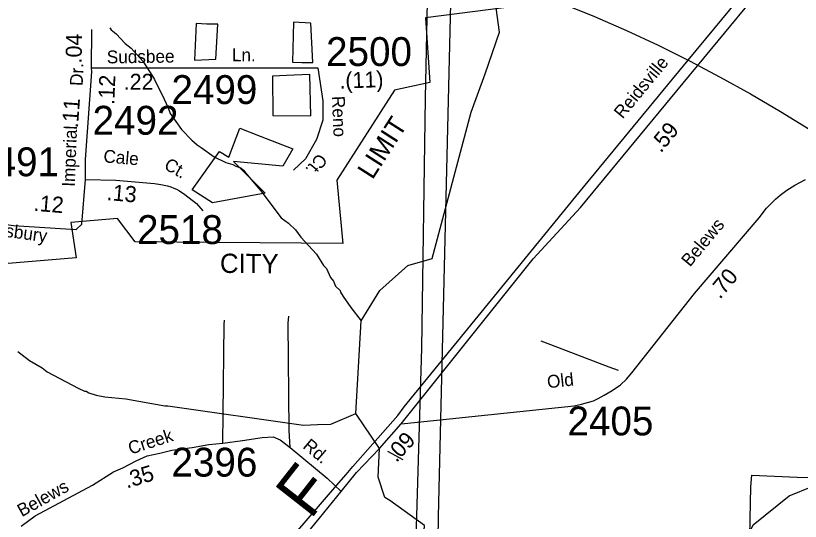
# Model space of a CAD drawing. Extents: x 1551653 to 1702041, y 811336 to 920032.
# Drawn here: x 1655333 to 1659345, y 872002 to 874589 of the extents above; entities that cross this region are included whole.
import ezdxf

# ---------------------------------------------------------------- set-up
doc = ezdxf.new("R2010")
doc.units = 0
for name, color, linetype in [('Old_Level_11', 7, 'Continuous'), ('Old_Level_17', 7, 'Continuous'), ('Old_Level_19', 7, 'Continuous'), ('Old_Level_22', 7, 'Continuous'), ('Old_Level_28', 7, 'Continuous'), ('Old_Level_3', 7, 'Continuous'), ('Old_Level_31', 7, 'Continuous'), ('Old_Level_32', 7, 'Continuous'), ('Old_Level_35', 7, 'Continuous'), ('Old_Level_48', 7, 'Continuous'), ('Old_Level_49', 7, 'Continuous'), ('Old_Level_50', 7, 'Continuous'), ('Old_Level_56', 7, 'Continuous'), ('Old_Level_59', 7, 'Continuous'), ('Old_Level_6', 7, 'Continuous'), ('Old_Level_62', 7, 'Continuous'), ('Old_Level_8', 7, 'Continuous')]:
    doc.layers.add(name, color=color, linetype=linetype)

msp = doc.modelspace()

# ---------------------------------------------------------------- linework, layer by layer
at = {"layer": 'Old_Level_17'}
for p, q in [((1657052.064, 872347.049), (1657052.064, 872347.049)), ((1657314.927, 872317.125), (1657235.35, 872360.268))]:
    msp.add_line(p, q, dxfattribs=at)
at = {"layer": 'Old_Level_28'}
for points in [[(1657304.067, 872500.862), (1657979.351, 873344.166), (1658220.21, 873606.678), (1658746.06, 874242.673), (1659306.879, 874923.304)], [(1656997.148, 872154.716), (1657075.901, 872251.427), (1657193.121, 872374.609), (1657304.067, 872500.862)], [(1655654.868, 870535.837), (1655778.085, 870680.18), (1656150.741, 871116.214), (1656186.805, 871167.335), (1656255.926, 871251.535), (1656886.179, 872018.605), (1656997.148, 872154.716)]]:
    msp.add_lwpolyline(points, dxfattribs=at)
at = {"layer": 'Old_Level_3'}
for points in [[(1657319.338, 872587.204), (1658211.724, 873682.182), (1658771.447, 874361.212), (1659246.827, 874937.921), (1659277.175, 874971.549)], [(1658127.802, 874651.588), (1658292.74, 874584.418), (1658456.218, 874512.949), (1658618.019, 874437.401), (1658771.447, 874361.212), (1658777.923, 874357.996), (1658935.713, 874274.956), (1659091.169, 874188.503), (1659244.072, 874098.861), (1659394.204, 874006.241)], [(1657023.242, 872241.896), (1657056.051, 872282.907), (1657287.349, 872543.733), (1657319.338, 872587.204)], [(1656180.068, 871263.388), (1656221.079, 871310.96), (1656984.693, 872198.425), (1657023.242, 872241.896)]]:
    msp.add_lwpolyline(points, dxfattribs=at)
at = {"layer": 'Old_Level_31'}
msp.add_line((1657150.353, 872409.57), (1657150.353, 872409.57), dxfattribs=at)
at = {"layer": 'Old_Level_32'}
for p, q in [((1655720.521, 874321.608), (1655722.792, 874518.016)), ((1655720.521, 874321.608), (1656878.221, 874321.41)), ((1655671.355, 873521.454), (1655690.461, 873750.924))]:
    msp.add_line(p, q, dxfattribs=at)
for points in [[(1655690.461, 873750.924), (1655690.461, 873852.91), (1655722.102, 874300.965), (1655720.521, 874321.608)], [(1656878.221, 874321.41), (1656903.696, 874152.495), (1656903.696, 874053.696), (1656871.852, 873954.896), (1656814.535, 873856.097), (1656754.032, 873798.729)], [(1655690.461, 873750.924), (1655844.91, 873747.429), (1656042.675, 873730.398), (1656074.397, 873725.752), (1656108.679, 873719.049), (1656125.785, 873713.899), (1656142.255, 873706.96), (1656154.745, 873701.303), (1656170.178, 873692.586), (1656198.2, 873673.203), (1656257.101, 873627.38), (1656290.578, 873590.877)], [(1657304.067, 872500.862), (1657387.442, 872509.204), (1658187.84, 872592.63), (1658225.358, 872600.973), (1658286.993, 872619.469), (1658311.045, 872631.188), (1658342.082, 872646.856), (1658383.77, 872671.884), (1658425.457, 872701.082), (1658455.727, 872729.758), (1658483.795, 872761.806), (1658804.813, 873168.263), (1659134.142, 873554.106), (1659171.661, 873604.16), (1659217.517, 873650.045), (1659242.529, 873670.901), (1659275.879, 873695.928), (1659317.566, 873720.956), (1659371.76, 873750.154)], [(1655001.813, 873559.741), (1655320.763, 873515.26), (1655642.328, 873494.327), (1655671.355, 873521.454)], [(1655360.017, 871978.045), (1655431.72, 872030.224), (1655725.049, 872186.763), (1655833.758, 872255.009), (1655880.294, 872276.5), (1655948.308, 872312.319), (1656005.582, 872337.392), (1656070.016, 872351.72), (1656130.87, 872366.047), (1656234.68, 872380.374), (1656320.592, 872394.702), (1656392.186, 872401.865), (1656492.416, 872416.194), (1656592.646, 872430.521), (1656649.921, 872434.103), (1656685.718, 872419.776), (1656735.833, 872380.374), (1656925.555, 872222.772), (1656997.148, 872154.716)]]:
    msp.add_lwpolyline(points, dxfattribs=at)
at = {"layer": 'Old_Level_35'}
for points in [[(1656392.186, 872401.865), (1656393.155, 872552.751), (1656399.687, 873008.521), (1656399.933, 873030.529)], [(1656735.833, 872380.374), (1656731.359, 872466.465), (1656726.738, 873015.419), (1656729.271, 873051.387)], [(1658017.439, 872925.059), (1658067.291, 872906.437), (1658365.736, 872792.303), (1658413.819, 872775.315)]]:
    msp.add_lwpolyline(points, dxfattribs=at)
at = {"layer": 'Old_Level_48'}
for points in [[(1657842.749, 874630.887), (1657428.143, 874578.066), (1657450.758, 874246.046), (1657269.839, 874208.316), (1656975.845, 873748.015), (1657005.998, 873423.54), (1655943.099, 873431.086), (1655852.639, 873551.82), (1655614.72, 873530.17), (1655641.228, 873349.732), (1655251.47, 873318.054)], [(1656366.712, 874546.021), (1656311.054, 874545.557), (1656255.378, 874548.675), (1656247.425, 874360.276)], [(1656247.425, 874360.276), (1656356.11, 874365.583), (1656366.712, 874546.021)], [(1656841.578, 874550.619), (1656754.101, 874555.925), (1656748.799, 874351.606)], [(1656748.799, 874351.606), (1656796.511, 874348.379), (1656852.181, 874348.952), (1656841.578, 874550.619)], [(1656841.578, 874075.642), (1656836.277, 874287.921), (1656718.209, 874282.208), (1656645.418, 874279.961)], [(1656645.418, 874279.961), (1656648.068, 874078.295), (1656841.578, 874075.642)], [(1656235.012, 873697.341), (1656375.505, 873893.7), (1656423.22, 873864.511), (1656478.887, 874013.107), (1656583.685, 873972.697), (1656749.27, 873906.967)], [(1656749.27, 873906.967), (1656698.905, 873819.402), (1656447.077, 873843.283), (1656608.777, 873681.42), (1656338.393, 873631.003), (1656235.012, 873697.341)], [(1659085.511, 871836.57), (1659088.808, 872014.037), (1659092.391, 872179.316), (1659097.814, 872238.525), (1659097.831, 872237.915), (1659329.681, 872227.997), (1659455.1, 872226.511)]]:
    msp.add_lwpolyline(points, dxfattribs=at)
at = {"layer": 'Old_Level_49'}
for points in [[(1657842.749, 874630.887), (1657428.143, 874578.066), (1657450.758, 874246.046), (1657269.839, 874208.316), (1656975.845, 873748.015), (1657005.998, 873423.54), (1655943.099, 873431.086), (1655852.639, 873551.82), (1655614.72, 873530.17), (1655641.228, 873349.732), (1655251.47, 873318.054)], [(1656366.712, 874546.021), (1656311.054, 874545.557), (1656255.378, 874548.675), (1656247.425, 874360.276)], [(1656247.425, 874360.276), (1656356.11, 874365.583), (1656366.712, 874546.021)], [(1656841.578, 874550.619), (1656754.101, 874555.925), (1656748.799, 874351.606)], [(1656748.799, 874351.606), (1656796.511, 874348.379), (1656852.181, 874348.952), (1656841.578, 874550.619)], [(1656841.578, 874075.642), (1656836.277, 874287.921), (1656718.209, 874282.208), (1656645.418, 874279.961)], [(1656645.418, 874279.961), (1656648.068, 874078.295), (1656841.578, 874075.642)], [(1656235.012, 873697.341), (1656375.505, 873893.7), (1656423.22, 873864.511), (1656478.887, 874013.107), (1656583.685, 873972.697), (1656749.27, 873906.967)], [(1656749.27, 873906.967), (1656698.905, 873819.402), (1656447.077, 873843.283), (1656608.777, 873681.42), (1656338.393, 873631.003), (1656235.012, 873697.341)], [(1659085.511, 871836.57), (1659088.808, 872014.037), (1659092.391, 872179.316), (1659097.814, 872238.525), (1659097.831, 872237.915), (1659329.681, 872227.997), (1659455.1, 872226.511)]]:
    msp.add_lwpolyline(points, dxfattribs=at)
at = {"layer": 'Old_Level_50'}
msp.add_line((1657186.333, 872395.215), (1657186.333, 872395.215), dxfattribs=at)
at = {"layer": 'Old_Level_56'}
for points in [[(1656729.755, 883474.477), (1656730.102, 883432.446), (1656538.567, 882663.701), (1656494.309, 882514.515), (1656514.932, 882436.251), (1656815.145, 881001.926), (1657055.84, 879868.585), (1657221.998, 879094.361), (1657318.707, 878614.923), (1657414.435, 878195.534), (1657477.384, 877866.667), (1657504.333, 877676.411), (1657497.227, 877602.514), (1657491.997, 877384.696), (1657495.997, 877384.614), (1657466.459, 876099.479), (1657443.539, 874992.312), (1657426.951, 874166.776), (1657407.535, 872887.438), (1657375.058, 871802.276), (1657360.265, 870573.076), (1657360.223, 870571.074), (1657330.547, 868492.089)], [(1657427.332, 868488.72), (1657460.426, 869741.962), (1657495.488, 872026.757), (1657577.168, 875432.846), (1657620.091, 877641.638), (1657582.811, 877825.702), (1657347.293, 878928.321), (1656874.584, 881179.419), (1656589.866, 882489.958), (1656709.787, 882935.374), (1656822.796, 883434.562), (1656836.661, 883486.511)]]:
    msp.add_lwpolyline(points, dxfattribs=at)
at = {"layer": 'Old_Level_59'}
for points in [[(1658037.305, 870640.996), (1657848.247, 870874.653), (1657573.272, 870919.56), (1657524.265, 870963.236), (1657559.226, 871103.696), (1657436.34, 871374.983), (1657554.561, 871601.347), (1657415.78, 871879.157), (1657424.132, 871981.316), (1657245.292, 872108.041), (1657221.301, 872124.856), (1657185.614, 872227.52), (1657193.121, 872374.609), (1657071.663, 872553.378), (1657099.405, 873027.323), (1657195.561, 873183.301), (1657338.498, 873310.863), (1657461.859, 873346.875), (1657661.24, 874095.406), (1657733.95, 874291.487), (1657807.273, 874504.689), (1657767.662, 874792.891)], [(1658037.305, 870640.996), (1658095.233, 870656.273), (1658584.282, 871092.623), (1658906.316, 871562.09), (1659103.269, 871984.908), (1659288.328, 872132.032), (1659523.318, 872229.022), (1660103.308, 872630.924), (1660530.329, 872760.107), (1661059.363, 873087.473), (1661167.323, 873101.621)]]:
    msp.add_lwpolyline(points, dxfattribs=at)
at = {"layer": 'Old_Level_62'}
for points in [[(1655814.643, 874526.221), (1655820.487, 874516.071), (1655846.119, 874495.668), (1655893.281, 874446.865), (1655922.911, 874422.362), (1655983.811, 874355.31), (1656032.511, 874278.518), (1656042.251, 874262.319), (1656092.591, 874161.535), (1656111.866, 874117.142), (1656123.452, 874088.947), (1656180.046, 874006.003), (1656233.155, 873951.152), (1656260.734, 873928.596), (1656280.522, 873914.345), (1656347.676, 873867.183), (1656407.244, 873838.168), (1656443.025, 873827.506), (1656458.917, 873819.304), (1656484.753, 873810.794), (1656498.594, 873798.593), (1656516.126, 873774.295), (1656586.767, 873693.094), (1656690.523, 873555.402), (1656728.048, 873526.694), (1656763.522, 873494.091), (1656790.896, 873455.644), (1656871.379, 873368.291), (1656906.443, 873311.697), (1656922.232, 873295.395), (1656943.455, 873249.054), (1656957.193, 873230.804), (1656968.779, 873204.66), (1656992.36, 873182.207), (1656994.205, 873174.21), (1657007.841, 873151.962), (1657046.904, 873095.367), (1657099.405, 873027.323)], [(1655343.946, 872870.323), (1655403.206, 872825.314), (1655468.515, 872788.199), (1655494.249, 872767.796), (1655652.755, 872683.11), (1655684.538, 872668.551), (1655692.535, 872668.449), (1655706.376, 872660.144), (1655744.208, 872647.533), (1655787.986, 872638.819), (1655895.844, 872628.976), (1656095.155, 872593.605), (1656111.149, 872593.297), (1656804.381, 872494.554), (1656876.457, 872497.322), (1656943.566, 872499.652), (1657071.663, 872553.378)]]:
    msp.add_lwpolyline(points, dxfattribs=at)

# ---------------------------------------------------------------- texts
at = {"layer": 'Old_Level_11'}
for s, height, rotation, p in [('Sudsbee', 65.6167, 0.7632, (1655799.105, 874344.441)), ('Ln.', 65.6167, 359.513403, (1656438.205, 874355.852)), ('Dr.', 65.6166, 87.794664, (1655675.344, 874228.257)), ('Reno', 65.6166, 272.472289, (1656949.642, 874176.829)), ('Imperial', 65.6167, 87.794664, (1655634.78, 873712.752)), ('Cale', 65.6167, 355.078047, (1655779.571, 873838.759)), ('Ct.', 65.6167, 229.851789, (1656882.153, 873889.084)), ('Ct.', 65.6167, 330.540569, (1656086.422, 873807.972)), ('Conesbury', 65.6167, 352.303753, (1655068.871, 873486.066)), ('Belews', 65.6167, 50.293006, (1658780.809, 873300.33)), ('Old', 65.6167, 6.245417, (1658053.678, 872682.711)), ('Creek', 65.6167, 17.908983, (1655920.466, 872342.808)), ('Rd.', 65.6167, 319.806794, (1656796.545, 872380.785)), ('Belews', 65.6167, 29.207544, (1655364.097, 872023.258))]:
    msp.add_text(s, height=height, rotation=rotation, dxfattribs=at).set_placement(p)
at = {"layer": 'Old_Level_17'}
for s, rotation, p in [('.04', 89.337492, (1655670.103, 874343.828)), ('.(11)', 2.103386, (1656989.342, 874215.324)), ('.12', 87.794664, (1655836.839, 874131.939)), ('.22', 359.990217, (1655885.071, 874209.411)), ('.11', 85.960539, (1655650.974, 874011.752)), ('.59', 50.507594, (1658631.987, 873883.323)), ('.13', 355.078047, (1655795.893, 873645.997)), ('.12', 355.401847, (1655422.945, 873590.846)), ('.70', 50.293006, (1658934.248, 873134.912)), ('.09', 47.549844, (1657279.724, 872299.965)), ('.35', 16.846553, (1655900.945, 872169.927))]:
    msp.add_text(s, height=82.0208, rotation=rotation, dxfattribs=at).set_placement(p)
at = {"layer": 'Old_Level_19'}
for s, rotation, p in [('LIMIT', 57.419797, (1657157.207, 873745.97)), ('CITY', 359.620794, (1656377.071, 873273.116))]:
    msp.add_text(s, height=98.425, rotation=rotation, dxfattribs=at).set_placement(p)
at = {"layer": 'Old_Level_22'}
msp.add_text('F', height=246.062, rotation=51.932231, dxfattribs=at).set_placement((1656840.084, 872006.821))
at = {"layer": 'Old_Level_6'}
msp.add_text('Reidsville', height=65.6167, rotation=50.507594, dxfattribs=at).set_placement((1658436.505, 874057.214))
at = {"layer": 'Old_Level_8'}
for s, p in [('2500', (1656920.027, 874331.196)), ('2499', (1656129.517, 874136.836)), ('2492', (1655726.132, 873979.837)), ('2491', (1655115.168, 873767.299)), ('2518', (1655953.293, 873420.757)), ('2405', (1658154.807, 872441.922)), ('2396', (1656129.359, 872231.074))]:
    msp.add_text(s, height=147.6375, dxfattribs=at).set_placement(p)

doc.saveas('drawing.dxf')
